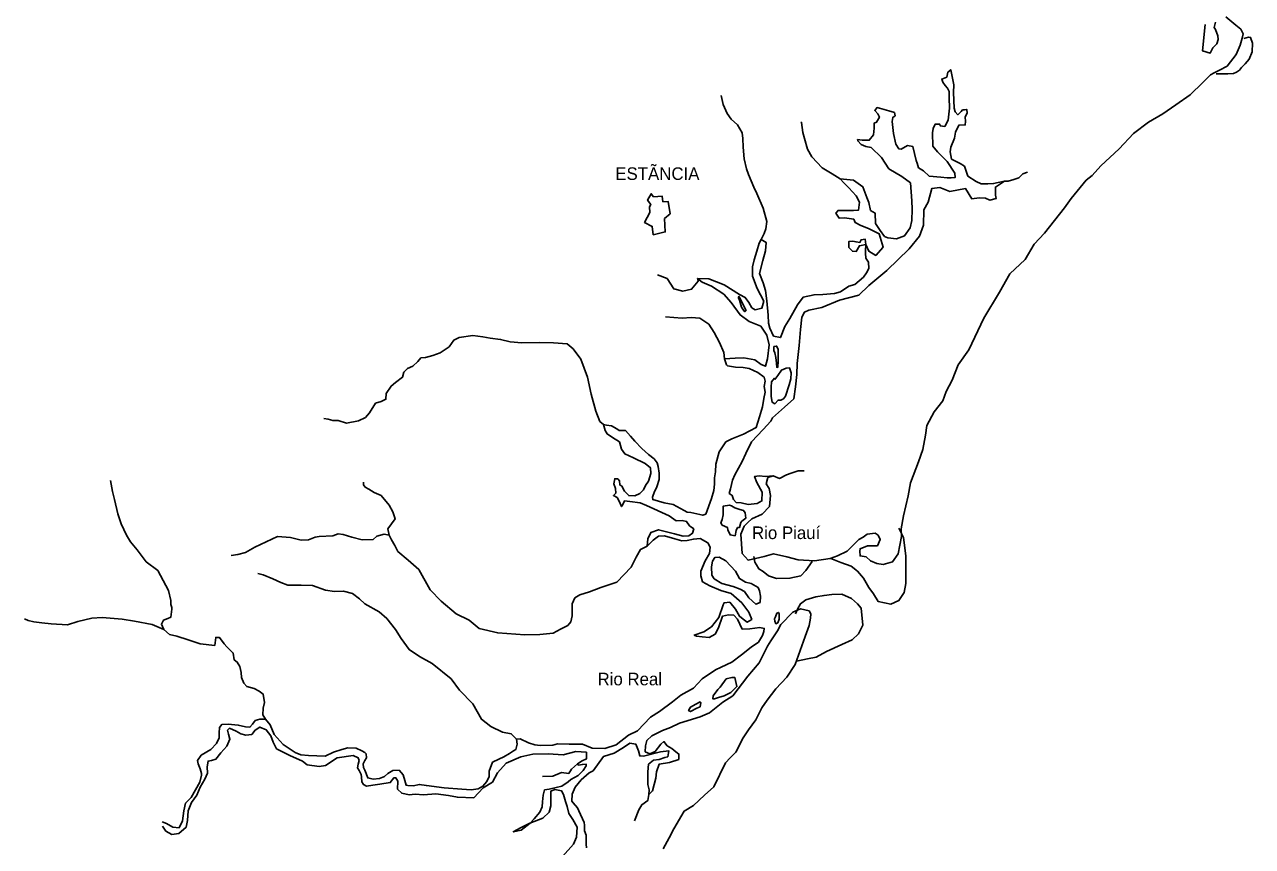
# Model space of a CAD drawing. Extents: x 662444 to 1640468, y 7452018 to 9606170.
# Drawn here: x 1293359 to 1359293, y 8709925 to 8754094 of the extents above; entities that cross this region are included whole.
import ezdxf

# ---------------------------------------------------------------- set-up
doc = ezdxf.new("R2010")
doc.units = 0
doc.layers.add('Level 1', color=7, linetype='Continuous')
doc.layers.add('Level 3', color=7, linetype='Continuous')

msp = doc.modelspace()

# ---------------------------------------------------------------- linework, layer by layer
at = {"layer": 'Level 1'}
for points in [[(1331887, 8725665), (1332208, 8725310), (1333072, 8725499), (1333571, 8725653), (1334293, 8725489), (1334905, 8725328), (1335785, 8725282), (1336624, 8725394), (1337014, 8725551), (1337537, 8725793), (1338160, 8726424), (1338383, 8726552), (1338607, 8726702), (1339038, 8726758), (1339189, 8726653), (1339305, 8726427), (1339152, 8726085), (1338624, 8726088), (1338223, 8725920), (1338209, 8725787), (1338224, 8725541), (1338553, 8725487), (1338790, 8725280), (1339116, 8725138), (1339467, 8725073), (1339966, 8725215), (1340264, 8725654), (1340442, 8726575), (1340432, 8726999), (1340560, 8727699), (1340809, 8728764), (1340938, 8729474), (1341353, 8730590), (1341591, 8731265), (1341733, 8732020), (1341813, 8732553), (1342196, 8733279), (1342663, 8733869), (1342852, 8734366), (1343166, 8734983), (1343496, 8735800), (1344057, 8736611), (1344873, 8738308), (1345704, 8739714), (1346259, 8740704), (1347083, 8741474), (1347578, 8742287), (1348123, 8742886), (1349195, 8744252), (1349561, 8744745), (1350358, 8745728), (1350695, 8745976), (1351161, 8746499), (1352133, 8747411), (1352904, 8748238), (1353713, 8748842), (1354475, 8749290), (1355171, 8749774), (1355946, 8750323), (1356636, 8750985), (1357043, 8751387), (1357245, 8751505), (1357524, 8751642), (1357938, 8751866), (1358417, 8752489), (1358640, 8752986), (1358749, 8753362), (1358789, 8753596), (1358674, 8753844), (1358393, 8754053), (1357865, 8754513)], [(1357306, 8754215), (1357244, 8753938), (1357318, 8753824), (1357441, 8753486), (1357458, 8753285), (1357374, 8753053), (1357170, 8752846), (1357030, 8752560), (1356604, 8752683), (1356763, 8754096)], [(1358826, 8753338), (1359081, 8753409), (1359191, 8753406), (1359293, 8753102), (1359270, 8752623), (1359116, 8752225), (1358900, 8751974), (1358707, 8751789), (1358604, 8751647), (1358436, 8751540), (1358268, 8751455), (1357970, 8751441), (1357353, 8751446)], [(1343006, 8750163), (1343003, 8750498), (1342920, 8750679), (1342792, 8750827), (1342675, 8750998), (1342613, 8751167), (1342880, 8751271), (1342942, 8751526), (1343089, 8751667), (1343255, 8750860), (1343244, 8750436), (1343277, 8749598), (1343338, 8749396), (1343477, 8749247), (1343658, 8749421), (1343727, 8749508), (1343837, 8749516), (1343948, 8749536), (1343975, 8749323), (1343860, 8749136), (1343886, 8748879), (1343871, 8748701), (1343529, 8748688), (1343342, 8748302), (1343290, 8747980), (1343101, 8747505), (1343061, 8747260), (1343139, 8746868), (1343607, 8746632), (1343834, 8746481), (1344007, 8745952), (1344451, 8745662), (1344734, 8745531), (1345087, 8745533), (1345396, 8745547), (1345983, 8745677), (1345490, 8745355), (1345490, 8744931), (1345540, 8744751), (1345185, 8744649), (1344967, 8744766), (1344615, 8744776), (1344217, 8744730), (1343890, 8745275), (1343038, 8745119), (1342515, 8745333), (1342073, 8745278), (1341877, 8744547), (1341646, 8744129), (1341624, 8743304), (1341422, 8742729), (1340864, 8742040), (1339666, 8740878), (1338697, 8740067), (1338155, 8739546), (1337113, 8739283), (1336166, 8738884), (1335469, 8738746), (1335235, 8738641), (1335096, 8738376), (1335034, 8737709), (1334957, 8736852), (1334843, 8735873), (1334827, 8735282), (1334755, 8734626), (1334661, 8733981), (1334165, 8733537), (1333522, 8732962), (1333429, 8732786), (1333021, 8732328), (1332387, 8731665), (1332095, 8731036), (1331897, 8730618), (1331493, 8729892), (1331375, 8729616), (1331264, 8729139), (1331202, 8728884), (1331354, 8728791), (1331425, 8728577), (1331564, 8728418), (1331839, 8728399), (1332221, 8728300), (1332707, 8728354), (1332953, 8728492), (1332965, 8728961), (1332682, 8729481), (1332558, 8729808), (1332801, 8729846), (1333142, 8729815), (1333561, 8729837), (1333272, 8729745), (1333186, 8729412), (1333345, 8729163), (1333412, 8728781), (1333352, 8728203), (1332967, 8727778), (1332410, 8727536), (1332196, 8727330), (1331992, 8727134), (1331827, 8726704), (1331887, 8725665)], [(1332915, 8742539), (1333077, 8742870), (1333161, 8743113), (1333215, 8743502), (1333014, 8744221), (1332682, 8745011), (1332526, 8745361), (1332235, 8746027), (1332122, 8746342), (1331992, 8746870), (1331943, 8747507), (1331922, 8747976), (1331896, 8748267), (1331644, 8748708), (1331310, 8749007), (1331087, 8749314), (1330879, 8749799), (1330759, 8750282)], [(1336229, 8739585), (1336847, 8739647), (1337180, 8739739), (1337628, 8740039), (1337939, 8740120), (1338412, 8740521), (1338561, 8740751), (1338688, 8740982), (1338676, 8741328), (1338538, 8741544), (1338512, 8741801), (1338516, 8741957), (1338535, 8742280), (1338691, 8741908), (1339070, 8741686), (1339457, 8742133), (1339244, 8742853), (1338679, 8743125), (1338265, 8743292), (1337961, 8743456), (1337888, 8743636), (1337394, 8743705), (1337097, 8743691), (1336927, 8743952), (1337041, 8744105), (1337449, 8744105), (1337878, 8744094), (1338132, 8744110), (1338199, 8744554), (1338020, 8744882), (1337624, 8745317), (1337344, 8745581), (1337152, 8745809), (1337877, 8745734), (1338374, 8745375), (1338580, 8744801), (1338694, 8744530), (1338793, 8744103), (1339031, 8743963), (1339061, 8743405), (1339304, 8743019), (1339538, 8742700), (1339723, 8742628), (1340173, 8742583), (1340618, 8742739), (1340916, 8743177), (1341003, 8743565), (1341030, 8744167), (1340998, 8744614), (1340935, 8745587), (1340471, 8745934), (1339777, 8746343), (1339374, 8746945), (1338815, 8747495), (1338541, 8747535), (1338291, 8747654), (1338097, 8747837), (1338088, 8747915), (1338341, 8747887), (1338715, 8747877), (1338954, 8748161), (1338975, 8748528), (1338982, 8748796), (1339115, 8748848), (1339266, 8749123), (1339182, 8749293), (1339011, 8749476), (1339136, 8749629), (1339770, 8749456), (1340065, 8749359), (1340116, 8749190), (1339981, 8749104), (1339953, 8748882), (1340025, 8748233), (1340142, 8747661), (1340301, 8747422), (1340432, 8747397), (1340779, 8747588), (1341053, 8747548), (1341232, 8746795), (1341294, 8746649), (1341364, 8746401), (1341624, 8746227), (1341936, 8745951), (1342563, 8745890), (1342903, 8745859), (1343112, 8745853), (1343333, 8745881), (1343317, 8746104), (1342904, 8746729), (1342378, 8747245), (1342133, 8747553), (1342118, 8748267), (1342147, 8748512), (1342263, 8748743), (1342516, 8748737), (1342525, 8748658), (1342767, 8748618), (1342963, 8748959), (1343024, 8749605), (1343006, 8750163)], [(1337152, 8745809), (1336729, 8746065), (1336187, 8746392), (1335630, 8746987), (1335398, 8747394), (1335237, 8747968), (1335157, 8748293), (1335083, 8748831), (1335051, 8748865)], [(1345983, 8745677), (1346181, 8745672), (1346481, 8745764), (1346748, 8745857), (1346963, 8746064), (1347208, 8746158)], [(1328029, 8743927), (1327724, 8743667), (1327761, 8742952), (1327118, 8742802), (1327064, 8743249), (1326651, 8743461), (1326929, 8744000), (1326915, 8744291), (1326984, 8744423), (1326814, 8744650), (1327010, 8745002), (1327138, 8744831), (1327591, 8744876), (1327638, 8744573), (1327914, 8744588), (1328029, 8743927)], [(1324606, 8732571), (1324881, 8732531), (1325162, 8732367), (1325292, 8732286), (1325633, 8732277), (1325901, 8731969), (1326136, 8731706), (1326500, 8731306), (1326865, 8730984), (1327168, 8730753), (1327327, 8730537), (1327388, 8730335), (1327434, 8729988), (1327436, 8729653), (1327304, 8729244), (1327164, 8728946), (1327093, 8728747), (1327080, 8728692), (1327088, 8728569), (1327711, 8728385), (1328182, 8728306), (1328779, 8727978), (1328931, 8727896), (1329128, 8727868), (1329774, 8727728), (1329940, 8727791), (1330238, 8728631), (1330370, 8729051), (1330401, 8729396), (1330410, 8729742), (1330462, 8730053), (1330473, 8730477), (1330656, 8731130), (1331022, 8731678), (1331335, 8731826), (1331969, 8732088), (1332650, 8732439), (1332819, 8733014), (1332976, 8733546), (1333054, 8733990), (1333129, 8734345), (1333082, 8734636), (1333123, 8734936), (1333073, 8735138), (1332727, 8735393), (1332271, 8735606), (1331942, 8735670), (1331535, 8735681), (1331107, 8735748), (1331043, 8735805), (1330952, 8736131), (1331514, 8736161), (1331988, 8736182), (1332569, 8736067), (1332915, 8735823), (1333144, 8735728), (1333253, 8736127), (1333350, 8736883), (1333221, 8737410), (1332892, 8737877), (1332271, 8738127), (1331785, 8738486), (1331296, 8739157), (1330900, 8739613), (1330250, 8740032), (1329750, 8740257), (1329501, 8740442), (1330096, 8740426), (1330935, 8740114), (1331747, 8739591), (1332062, 8739427), (1332243, 8739165), (1332411, 8738871), (1332596, 8738766), (1332950, 8738846), (1333048, 8739234), (1332692, 8739912), (1332456, 8740565), (1332447, 8741079), (1332545, 8741444), (1332689, 8741909), (1332810, 8742341), (1332915, 8742539), (1333175, 8742387), (1333141, 8741942), (1332996, 8741422), (1332823, 8740723), (1333019, 8740216), (1333140, 8739800), (1333214, 8739240), (1333293, 8738480), (1333314, 8738044), (1333385, 8737786), (1333583, 8737356), (1333944, 8737269), (1334191, 8737865), (1334455, 8738304), (1334871, 8739030), (1335168, 8739435), (1335755, 8739575), (1336229, 8739585)], [(1338535, 8742280), (1338499, 8742560), (1338278, 8742533), (1338219, 8742389), (1338010, 8742417), (1337835, 8742455), (1337625, 8742438), (1337617, 8742115), (1337810, 8741909), (1338019, 8741903), (1338192, 8742211), (1338535, 8742280)], [(1329501, 8740442), (1329531, 8740296), (1329178, 8739870), (1328713, 8739771), (1328221, 8739895), (1327861, 8740451), (1327349, 8740643)], [(1332015, 8738892), (1332099, 8738734), (1332042, 8738657), (1331956, 8738738), (1331862, 8738908), (1331750, 8739279), (1331698, 8739403), (1331700, 8739470), (1331733, 8739480), (1331828, 8739299), (1332015, 8738892)], [(1330952, 8736131), (1330917, 8736478), (1330678, 8737009), (1330384, 8737541), (1330098, 8737994), (1329611, 8738308), (1329150, 8738354), (1328675, 8738310), (1327774, 8738378)], [(1324453, 8732609), (1324248, 8732770), (1324032, 8733323), (1323780, 8734233), (1323584, 8735141), (1323235, 8736109), (1322820, 8736667), (1322497, 8736943), (1321760, 8736984), (1320990, 8737004), (1320054, 8736995), (1319428, 8737045), (1318925, 8737169), (1318366, 8737239), (1317960, 8737306), (1317434, 8737386), (1316704, 8737271), (1316404, 8737134), (1316164, 8736783), (1315682, 8736461), (1315282, 8736304), (1314883, 8736203), (1314640, 8736187), (1314470, 8735979), (1314211, 8735740), (1313921, 8735614), (1313718, 8735407), (1313645, 8735141), (1313274, 8734850), (1313039, 8734666), (1312775, 8734261), (1312767, 8733960), (1312500, 8733844), (1312212, 8733740), (1311879, 8733235), (1311664, 8732973), (1311285, 8732793), (1310643, 8732665), (1310207, 8732810), (1309910, 8732817), (1309659, 8732891), (1309429, 8732919)], [(1333819, 8736301), (1333823, 8736011), (1333814, 8735688), (1333747, 8735667), (1333731, 8735891), (1333706, 8736193), (1333647, 8736451), (1333595, 8736575), (1333589, 8736754), (1333601, 8736787), (1333711, 8736806), (1333745, 8736817), (1333829, 8736658), (1333819, 8736301)], [(1333642, 8735023), (1333802, 8735231), (1333997, 8735516), (1334253, 8735621), (1334430, 8735649), (1334522, 8735379), (1334513, 8735056), (1334417, 8734735), (1334224, 8734126), (1334110, 8733973), (1333976, 8733910), (1333822, 8733914), (1333652, 8733718), (1333511, 8733799), (1333442, 8734102), (1333444, 8734604), (1333474, 8734894), (1333633, 8735090), (1333642, 8735023)], [(1331853, 8720221), (1332382, 8720642), (1332763, 8720900), (1332981, 8721262), (1333053, 8721483), (1333079, 8721639), (1332839, 8721690), (1332308, 8721615), (1331890, 8721604), (1331640, 8722146), (1331447, 8722352), (1331162, 8722381), (1330841, 8722301), (1330626, 8721682), (1330452, 8721340), (1330117, 8721149), (1329744, 8721192), (1329437, 8721234), (1329317, 8721281), (1329839, 8721468), (1330254, 8721736), (1330641, 8722228), (1330868, 8722914), (1330926, 8723024), (1331224, 8723060), (1331533, 8722684), (1331754, 8722299), (1331948, 8722138), (1332164, 8721976), (1332410, 8722125), (1332255, 8722520), (1331872, 8723021), (1331302, 8723516), (1330746, 8723687), (1330158, 8723925), (1329756, 8724148), (1329677, 8724462), (1329672, 8724719), (1329907, 8725271), (1330138, 8725677), (1330180, 8726011), (1330054, 8726237), (1329641, 8726471), (1329278, 8726447), (1328934, 8726367), (1328659, 8726341), (1328276, 8726452), (1327730, 8726611), (1327400, 8726608), (1327108, 8726382), (1326791, 8726067), (1326824, 8726456), (1326987, 8726798), (1327409, 8726943), (1328262, 8726731), (1328720, 8726596), (1329029, 8726610), (1329220, 8726761), (1329292, 8726994), (1329065, 8727156), (1328906, 8727394), (1328676, 8727434), (1328346, 8727420), (1327968, 8727687), (1326750, 8728243), (1326412, 8728386), (1325853, 8728467), (1325568, 8728497), (1325485, 8728298), (1325405, 8728189), (1325281, 8728482), (1325187, 8728674), (1324981, 8728791), (1325082, 8728878), (1325105, 8728911), (1325090, 8729157), (1325008, 8729415), (1325048, 8729682), (1325214, 8729689), (1325310, 8729575), (1325315, 8729351), (1325434, 8729293), (1325570, 8729010), (1325806, 8728781), (1326136, 8728772), (1326393, 8728899), (1326596, 8729095), (1326701, 8729315), (1326872, 8729556), (1326982, 8729966), (1326968, 8730279), (1326677, 8730509), (1326057, 8730804), (1325590, 8731017), (1325420, 8731267), (1325309, 8731661), (1324930, 8731905), (1324649, 8732091), (1324544, 8732272), (1324453, 8732609), (1324606, 8732571)], [(1333561, 8729837), (1333899, 8729706), (1334267, 8729897), (1334533, 8729979), (1334900, 8730114), (1335230, 8730106)], [(1306296, 8716764), (1306159, 8716991), (1306168, 8717358), (1306242, 8717669), (1306166, 8718117), (1305950, 8718278), (1305690, 8718408), (1305297, 8718529), (1305125, 8718701), (1305001, 8719005), (1304997, 8719273), (1304917, 8719598), (1304781, 8719836), (1304619, 8719952), (1304562, 8720321), (1304219, 8720653), (1304080, 8720813), (1303836, 8721154), (1303627, 8721159), (1303572, 8720726), (1302782, 8720813), (1302150, 8721030), (1301539, 8721235), (1301146, 8721323), (1300833, 8721587), (1300709, 8721869), (1300813, 8722090), (1301057, 8722173), (1301213, 8722247), (1301268, 8722680), (1301270, 8722758), (1301209, 8722927), (1301214, 8723139), (1301085, 8723688), (1300518, 8724751), (1299881, 8725224), (1299403, 8725872), (1299051, 8726304), (1298829, 8726656), (1298547, 8727254), (1298374, 8727804), (1298195, 8728567), (1298075, 8729005), (1297968, 8729587)], [(1326791, 8726067), (1326435, 8725886), (1326204, 8725480), (1325936, 8724929), (1325167, 8724124), (1324312, 8723834), (1323701, 8723616), (1323168, 8723451), (1322900, 8723280), (1322770, 8722960), (1322768, 8722436), (1322764, 8722313), (1322701, 8721991), (1322531, 8721806), (1322141, 8721604), (1321750, 8721391), (1321033, 8721310), (1320229, 8721297), (1318769, 8721403), (1317774, 8721641), (1317235, 8722090), (1316529, 8722431), (1315733, 8723099), (1315144, 8723716), (1314534, 8724803), (1313953, 8725309), (1313404, 8725780), (1313247, 8726096), (1313057, 8726402), (1312931, 8726662), (1312874, 8726987), (1313068, 8727261), (1313251, 8727535), (1313140, 8727906), (1312940, 8728257), (1312502, 8728792), (1312132, 8728947), (1311840, 8729121), (1311655, 8729227), (1311560, 8729352), (1311564, 8729508)], [(1331317, 8728234), (1331501, 8728129), (1331774, 8728033), (1331970, 8727972), (1332055, 8727858), (1332081, 8727567), (1331878, 8727405), (1331821, 8727329), (1331748, 8727063), (1331649, 8727065), (1331579, 8726911), (1331517, 8726623), (1331242, 8726663), (1331129, 8726945), (1331099, 8727069), (1330827, 8727199), (1330754, 8727323), (1330824, 8727489), (1330864, 8727744), (1330870, 8727978), (1330876, 8728213), (1331219, 8728270), (1331317, 8728234)], [(1312931, 8726662), (1312668, 8726702), (1312270, 8726601), (1312078, 8726428), (1311495, 8726409), (1310926, 8726547), (1310468, 8726692), (1310194, 8726722), (1309916, 8726617), (1309178, 8726581), (1308957, 8726553), (1308601, 8726406), (1308205, 8726394), (1307636, 8726520), (1306945, 8726582), (1306332, 8726297), (1305731, 8726000), (1305218, 8725723), (1304808, 8725611), (1304455, 8725564)], [(1340312, 8727036), (1340562, 8726527), (1340690, 8725542), (1340688, 8724649), (1340683, 8724058), (1340593, 8723581), (1340307, 8723142), (1339883, 8722941), (1339204, 8723082), (1338940, 8723502), (1338696, 8723843), (1338401, 8724342), (1338092, 8724719), (1337747, 8724985), (1337191, 8725178), (1336646, 8725393)], [(1331532, 8724726), (1331753, 8724318), (1332078, 8724120), (1332373, 8724056), (1332752, 8723834), (1332825, 8723665), (1332872, 8723374), (1332852, 8723040), (1332619, 8722945), (1332243, 8723290), (1332020, 8723619), (1331793, 8723748), (1331411, 8723892), (1330800, 8724065), (1330388, 8724310), (1330261, 8724503), (1330251, 8724960), (1330303, 8725260), (1330429, 8725458), (1330649, 8725463), (1331008, 8725275), (1331532, 8724726)], [(1335651, 8725230), (1335319, 8724748), (1335037, 8724476), (1334461, 8724336), (1333734, 8724321), (1333308, 8724467), (1333028, 8724697), (1332790, 8724837), (1332664, 8725053), (1332580, 8725200), (1332511, 8725503)], [(1319774, 8715699), (1319496, 8715985), (1319025, 8716076), (1318395, 8716371), (1317899, 8716763), (1317437, 8717590), (1316719, 8718333), (1316262, 8718925), (1315239, 8719766), (1314567, 8720140), (1314004, 8720501), (1313579, 8721092), (1313284, 8721590), (1312805, 8722182), (1312407, 8722538), (1311637, 8722960), (1311336, 8723235), (1310969, 8723524), (1310477, 8723637), (1310004, 8723627), (1309511, 8723695), (1308813, 8723947), (1308219, 8723962), (1307494, 8723970), (1307123, 8724113), (1306699, 8724303), (1306166, 8724517), (1305882, 8724591)], [(1334815, 8719875), (1335402, 8720004), (1335866, 8720092), (1336425, 8720401), (1337250, 8720780), (1337806, 8721022), (1338145, 8721348), (1338367, 8721810), (1338281, 8722728), (1338089, 8722956), (1337767, 8723243), (1337245, 8723480), (1336716, 8723472), (1336296, 8723417), (1335854, 8723339), (1335311, 8723186), (1335030, 8722970), (1334868, 8722685), (1334751, 8722420)], [(1327648, 8709802), (1327972, 8710396), (1328227, 8710880), (1328780, 8711824), (1329283, 8712134), (1329870, 8712688), (1330366, 8713132), (1330994, 8714420), (1331244, 8714693), (1331560, 8714997), (1331954, 8715756), (1332230, 8716184), (1332630, 8716731), (1332955, 8717369), (1333230, 8717786), (1333697, 8718398), (1334297, 8719018), (1334744, 8719698), (1335007, 8720461), (1335280, 8721212), (1335483, 8721798), (1335559, 8722187), (1335576, 8722420), (1335482, 8722590), (1335033, 8722691), (1334621, 8722513), (1333977, 8721860), (1333791, 8721520), (1333425, 8720971), (1333252, 8720697), (1332810, 8719794), (1332197, 8719074), (1331387, 8718013), (1330850, 8717671), (1330142, 8717109), (1329630, 8716900), (1328521, 8716550), (1328052, 8716317), (1327608, 8716150), (1327050, 8715864), (1326769, 8715615), (1326695, 8715338), (1326687, 8715015), (1326937, 8714897), (1327215, 8715034), (1327534, 8715427), (1327691, 8715557), (1327861, 8715340), (1328121, 8715189), (1328337, 8715016), (1328499, 8714889), (1328491, 8714599), (1327991, 8714433), (1327439, 8714348), (1327285, 8713928), (1327265, 8713594), (1327168, 8713262), (1327071, 8712907), (1326879, 8712723), (1326907, 8712967), (1326827, 8713260), (1326826, 8713628), (1326834, 8713929)], [(1333885, 8722142), (1333803, 8721943), (1333702, 8721890), (1333640, 8722037), (1333632, 8722149), (1333679, 8722270), (1333761, 8722458), (1333840, 8722500), (1333871, 8722432), (1333885, 8722142)], [(1300833, 8721587), (1300213, 8721849), (1299261, 8722040), (1298604, 8722135), (1297518, 8722229), (1296978, 8722187), (1296226, 8722017), (1295660, 8721842), (1294782, 8721887), (1294288, 8721944), (1293861, 8721999), (1293555, 8722063), (1293359, 8722157)], [(1300755, 8711243), (1300973, 8711159), (1301330, 8710961), (1301659, 8710930), (1301845, 8711304), (1301913, 8711838), (1302001, 8712248), (1302306, 8712563), (1302767, 8713376), (1302865, 8713764), (1302867, 8713853), (1302785, 8714090), (1302682, 8714360), (1302654, 8714550), (1302848, 8714835), (1303362, 8715134), (1303667, 8715461), (1303807, 8715769), (1303814, 8716037), (1303821, 8716315), (1303946, 8716479), (1304299, 8716504), (1304836, 8716445), (1305219, 8716357), (1305460, 8716329), (1305596, 8716503), (1305744, 8716689), (1305999, 8716761), (1306296, 8716764), (1306552, 8716468), (1306759, 8715938), (1307251, 8715413), (1307888, 8714983), (1308193, 8714842), (1308599, 8714809), (1309500, 8714774), (1309956, 8714997), (1310389, 8715142), (1310721, 8715233), (1311171, 8715199), (1311465, 8715069), (1311638, 8714975), (1311702, 8714896), (1311719, 8714683), (1311627, 8714541), (1311545, 8714364), (1311551, 8714175), (1311636, 8714027), (1311790, 8713611), (1312085, 8713536), (1312416, 8713583), (1312693, 8713676), (1312863, 8713850), (1313142, 8713999), (1313472, 8714024), (1313686, 8713773), (1313777, 8713470), (1313847, 8713211), (1313945, 8713198), (1314242, 8713190), (1314552, 8713260), (1314935, 8713194), (1315900, 8713068), (1316844, 8712999), (1317338, 8712964), (1317713, 8713021), (1317970, 8713159), (1318174, 8713410), (1318302, 8713686), (1318310, 8713975), (1318488, 8714450), (1318833, 8714620), (1319089, 8714747), (1319402, 8714928), (1319614, 8715056), (1319737, 8715131), (1319811, 8715419), (1319774, 8715699), (1319972, 8715705), (1320418, 8715493), (1320767, 8715394), (1321041, 8715354), (1321724, 8715369), (1321968, 8715441), (1322605, 8715424), (1323320, 8715427), (1323843, 8715213), (1324524, 8715184), (1325134, 8715390), (1325786, 8715898), (1326276, 8716141), (1326967, 8716870), (1327448, 8717181), (1328144, 8717698), (1328594, 8718054), (1329275, 8718438), (1329750, 8718927), (1330456, 8719422), (1330757, 8719559), (1331347, 8719822), (1331853, 8720221)], [(1330717, 8718477), (1331037, 8718926), (1331336, 8718997), (1331502, 8719003), (1331610, 8718521), (1331293, 8718194), (1330925, 8718026), (1330615, 8717922), (1330404, 8717861), (1330316, 8717863), (1330331, 8718019), (1330593, 8718358), (1330717, 8718477)], [(1329455, 8717351), (1329120, 8717170), (1329012, 8717229), (1329116, 8717416), (1329406, 8717564), (1329629, 8717692), (1329672, 8717657), (1329633, 8717435), (1329455, 8717351)], [(1313402, 8713435), (1313296, 8713605), (1313186, 8713608), (1312993, 8713356), (1312430, 8713271), (1312066, 8713224), (1311723, 8713166), (1311560, 8713249), (1311465, 8713396), (1311461, 8713675), (1311432, 8713799), (1311327, 8714013), (1311243, 8714149), (1311270, 8714349), (1311319, 8714537), (1311279, 8714684), (1310996, 8714814), (1310146, 8714680), (1309520, 8714283), (1309177, 8714214), (1308542, 8714309), (1308283, 8714505), (1307598, 8714813), (1306893, 8715177), (1306715, 8715527), (1306592, 8715865), (1306336, 8716194), (1305999, 8716337), (1305742, 8716176), (1305560, 8715936), (1305240, 8715899), (1304978, 8715973), (1304718, 8716114), (1304370, 8716279), (1304257, 8716170), (1304318, 8715957), (1304388, 8715698), (1304224, 8715312), (1303907, 8714953), (1303635, 8714625), (1303402, 8714553), (1303214, 8714513), (1303173, 8714202), (1303175, 8713857), (1303046, 8713548), (1302793, 8713108), (1302606, 8712689), (1302332, 8712295), (1302144, 8711832), (1302109, 8711320), (1302034, 8710954), (1301640, 8710629), (1301276, 8710572), (1300940, 8710748), (1300771, 8711009)], [(1326834, 8713929), (1326867, 8714341), (1327137, 8714557), (1327435, 8714593), (1327745, 8714697), (1327901, 8714748), (1327953, 8715070), (1327500, 8715004), (1326603, 8714783), (1326395, 8714788), (1326325, 8715069), (1326181, 8715430), (1325852, 8715483), (1325526, 8715235), (1325024, 8714947), (1324446, 8714751), (1323898, 8713995), (1323675, 8713879), (1323248, 8713511), (1322929, 8713118), (1322765, 8712731), (1322755, 8712364), (1322819, 8712262), (1323054, 8712010), (1323115, 8711841), (1323407, 8711220), (1323425, 8711074), (1323428, 8710773), (1323510, 8710537), (1323508, 8710046), (1323536, 8709856)], [(1322248, 8709388), (1322837, 8710041), (1322990, 8710428), (1323026, 8710962), (1322806, 8711381), (1322584, 8711699), (1322495, 8712069), (1322414, 8712339), (1322303, 8712721), (1322198, 8712914), (1321837, 8712979), (1321614, 8712896), (1321616, 8712115), (1321530, 8711771), (1321191, 8711446), (1320491, 8711174), (1320034, 8710952), (1319599, 8710718), (1320019, 8710807), (1320513, 8711174), (1320728, 8711402), (1321035, 8711773), (1321152, 8712060), (1321170, 8712316), (1321202, 8712684), (1321286, 8712960), (1321529, 8713009), (1321905, 8713089), (1322215, 8713159), (1322552, 8713406), (1322687, 8713525), (1323089, 8713738), (1323360, 8714010), (1323509, 8714262), (1323512, 8714351), (1323313, 8714334), (1323103, 8714295), (1323050, 8714364), (1323307, 8714524), (1323541, 8714641), (1323529, 8714987), (1322969, 8715024), (1322282, 8714852), (1321480, 8714907), (1320644, 8714884), (1320002, 8714734), (1319223, 8714409), (1318758, 8713874), (1318481, 8713380), (1317990, 8713080), (1317481, 8712547), (1316601, 8712570), (1316120, 8712661), (1315440, 8712746), (1314779, 8712696), (1314329, 8712741), (1314020, 8712694), (1313616, 8712782), (1313391, 8713011), (1313402, 8713435)], [(1323050, 8714364), (1322723, 8714071), (1322585, 8713840), (1322191, 8713896), (1321724, 8713707), (1321173, 8713677)], [(1326879, 8712723), (1326826, 8712390), (1326512, 8712164), (1326340, 8711889), (1326115, 8711304)]]:
    msp.add_lwpolyline(points, dxfattribs=at)

# ---------------------------------------------------------------- texts
at = {"layer": 'Level 3'}
for s, height, p in [('ESTÃNCIA', 675.7, (1325081, 8745744)), ('Rio Piauí', 675.4, (1332422, 8726445)), ('Rio Real', 675.1, (1324128, 8718584))]:
    msp.add_text(s, height=height, dxfattribs=at).set_placement(p)

doc.saveas('drawing.dxf')
